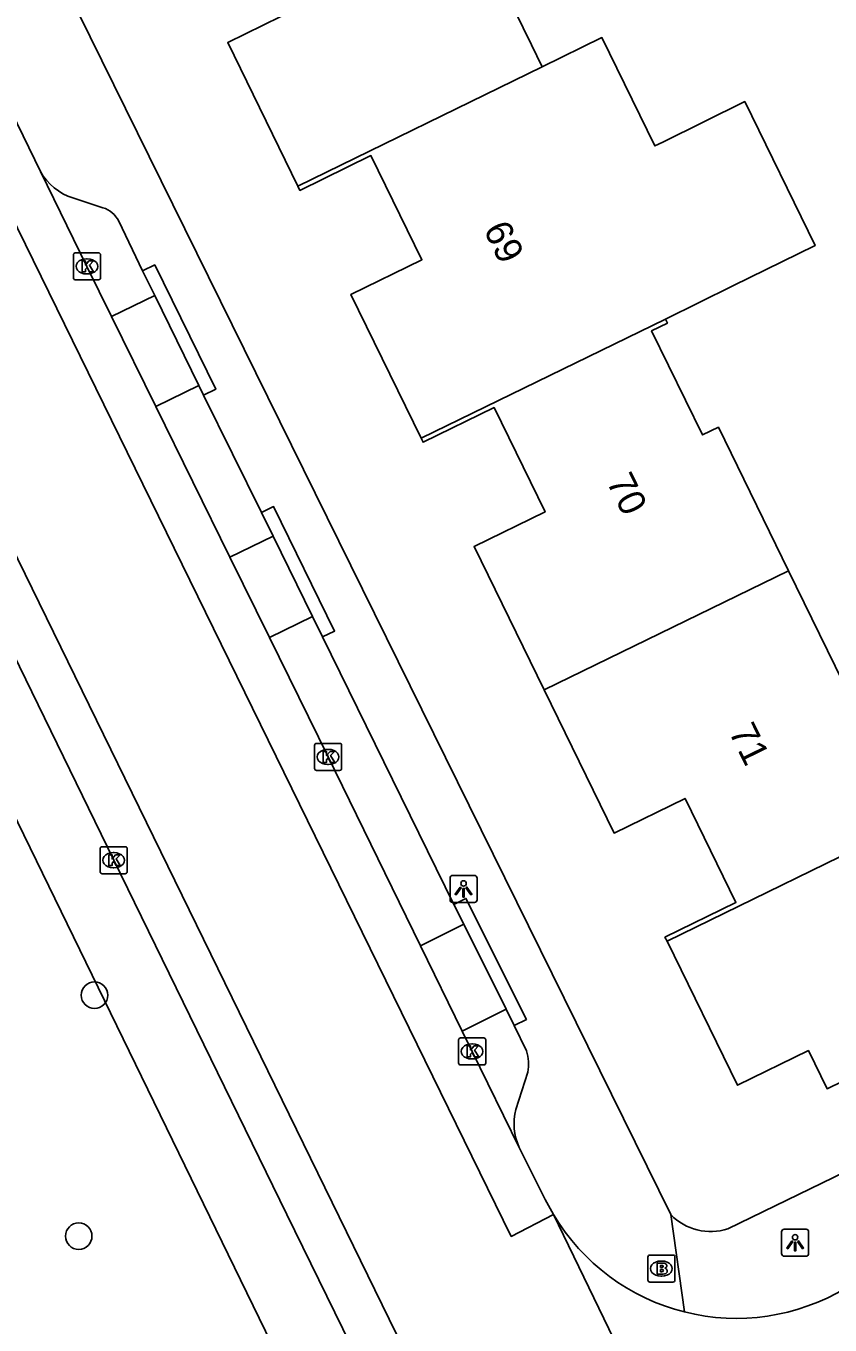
# Model space of a CAD drawing. Extents: x 160457 to 162082, y 388340 to 389736.
# Drawn here: x 161211.87 to 161241.56, y 388995.92 to 389043.89 of the extents above; entities that cross this region are included whole.
import ezdxf

# ---------------------------------------------------------------- set-up
doc = ezdxf.new("R2010")
doc.units = 0
for name, color, linetype in [('IMGEO_Boom', 7, 'Continuous'), ('IMGEO_Brandkraan', 7, 'Continuous'), ('IMGEO_Groenvoorziening', 7, 'Continuous'), ('IMGEO_Kolk', 7, 'Continuous'), ('IMGEO_Lichtpunt', 7, 'Continuous'), ('IMGEO_Pand', 7, 'Continuous'), ('IMGEO_Pand_nummerreeks', 7, 'Continuous'), ('IMGEO_Parkeervlak_open', 7, 'Continuous'), ('IMGEO_Rijbaan_lokaal_gesloten', 7, 'Continuous'), ('IMGEO_Rijbaan_lokaal_open', 7, 'Continuous'), ('IMGEO_Voetpad_open', 7, 'Continuous')]:
    doc.layers.add(name, color=color, linetype=linetype)

msp = doc.modelspace()

# ---------------------------------------------------------------- linework, layer by layer
at = {"layer": 'IMGEO_Boom'}
for centre in [(161214.398, 389008.102), (161213.816, 388999.206)]:
    msp.add_circle(centre, 0.489, dxfattribs=at)
at = {"layer": 'IMGEO_Brandkraan'}
for p, q in [((161234.83, 388997.581), (161234.83, 388998.433)), ((161234.905, 388998.507), (161235.757, 388998.507)), ((161235.318, 388998.287), (161235.343, 388998.287)), ((161235.831, 388998.433), (161235.831, 388997.581)), ((161235.757, 388997.507), (161234.905, 388997.507)), ((161235.341, 388997.727), (161235.316, 388997.727))]:
    msp.add_line(p, q, dxfattribs=at)
for points in [[(161234.83, 388997.581), (161234.83, 388998.433)], [(161234.905, 388998.507), (161235.757, 388998.507)], [(161235.831, 388998.433), (161235.831, 388997.581)], [(161235.178, 388998.207), (161235.178, 388997.807), (161235.391, 388997.807)], [(161235.409, 388998.207), (161235.178, 388998.207)], [(161235.357, 388998.126), (161235.303, 388998.126), (161235.303, 388998.05)], [(161235.303, 388998.05), (161235.356, 388998.05)], [(161235.365, 388997.974), (161235.303, 388997.974), (161235.303, 388997.893)], [(161235.303, 388997.893), (161235.365, 388997.893)], [(161235.757, 388997.507), (161234.905, 388997.507)]]:
    msp.add_lwpolyline(points, dxfattribs=at)
for centre, radius, start, end in [((161234.907, 388998.431), 0.0765, 91.552, 178.448), ((161234.907, 388998.431), 0.0765, 91.552, 178.448), ((161235.755, 388998.431), 0.0765, 1.552, 88.448), ((161235.755, 388998.431), 0.0765, 1.552, 88.448), ((161235.358, 388998.088), 0.0379, 267.8285, 90.9355), ((161235.366, 388997.933), 0.0404, 269.8759, 90.5077), ((161235.397, 388998.058), 0.251, 268.6676, 293.5347), ((161235.413, 388998.062), 0.145, 59.4692, 91.5367), ((161235.438, 388998.109), 0.0922, 285.5137, 58.1501), ((161235.443, 388997.917), 0.105, 301.3115, 78.989), ((161234.907, 388997.583), 0.0765, 181.552, 268.448), ((161234.907, 388997.583), 0.0765, 181.552, 268.448), ((161235.755, 388997.583), 0.0765, 271.552, 358.448), ((161235.755, 388997.583), 0.0765, 271.552, 358.448)]:
    msp.add_arc(centre, radius, start, end, dxfattribs=at)
for centre, major_axis, ratio, start_param, end_param in [((161235.317, 388998.007), (-0.387, 0.002), 0.722429, 4.712389, 7.853982), ((161235.342, 388998.007), (-0.39, 0.002), 0.717154, 1.570796, 4.712389)]:
    msp.add_ellipse(centre, major_axis=major_axis, ratio=ratio, start_param=start_param, end_param=end_param, dxfattribs=at)
at = {"layer": 'IMGEO_Groenvoorziening'}
msp.add_lwpolyline([(161169.682, 389082.224), (161176.809, 389085.842), (161261.619, 388911.68)], dxfattribs=at)
at = {"layer": 'IMGEO_Kolk'}
for p, q in [((161213.619, 389034.585), (161213.619, 389035.437)), ((161213.694, 389035.511), (161214.546, 389035.511)), ((161214.107, 389035.291), (161214.132, 389035.291)), ((161214.62, 389035.437), (161214.62, 389034.585)), ((161214.13, 389034.731), (161214.105, 389034.731)), ((161214.546, 389034.511), (161213.694, 389034.511)), ((161222.522, 389016.473), (161222.522, 389017.325)), ((161222.597, 389017.399), (161223.449, 389017.399)), ((161223.01, 389017.179), (161223.035, 389017.179)), ((161223.523, 389017.325), (161223.523, 389016.473)), ((161223.033, 389016.619), (161223.008, 389016.619)), ((161223.449, 389016.399), (161222.597, 389016.399)), ((161214.605, 389012.659), (161214.605, 389013.511)), ((161214.68, 389013.585), (161215.532, 389013.585)), ((161215.093, 389013.365), (161215.118, 389013.365)), ((161215.606, 389013.511), (161215.606, 389012.659)), ((161215.116, 389012.805), (161215.091, 389012.805)), ((161215.532, 389012.585), (161214.68, 389012.585)), ((161227.841, 389005.601), (161227.841, 389006.453)), ((161227.916, 389006.527), (161228.768, 389006.527)), ((161228.842, 389006.453), (161228.842, 389005.601)), ((161228.329, 389006.307), (161228.354, 389006.307)), ((161228.768, 389005.527), (161227.916, 389005.527)), ((161228.352, 389005.747), (161228.327, 389005.747))]:
    msp.add_line(p, q, dxfattribs=at)
for points in [[(161213.619, 389034.585), (161213.619, 389035.437)], [(161213.694, 389035.511), (161214.546, 389035.511)], [(161213.94, 389035.211), (161214.063, 389035.211), (161214.063, 389035.06), (161214.193, 389035.211), (161214.357, 389035.211), (161214.211, 389035.06), (161214.364, 389034.811), (161214.212, 389034.811), (161214.127, 389034.975), (161214.063, 389034.908), (161214.063, 389034.811), (161213.94, 389034.811), (161213.94, 389035.211)], [(161214.62, 389035.437), (161214.62, 389034.585)], [(161214.546, 389034.511), (161213.694, 389034.511)], [(161222.522, 389016.473), (161222.522, 389017.325)], [(161222.597, 389017.399), (161223.449, 389017.399)], [(161222.843, 389017.099), (161222.966, 389017.099), (161222.966, 389016.948), (161223.096, 389017.099), (161223.26, 389017.099), (161223.114, 389016.948), (161223.267, 389016.699), (161223.115, 389016.699), (161223.03, 389016.863), (161222.966, 389016.796), (161222.966, 389016.699), (161222.843, 389016.699), (161222.843, 389017.099)], [(161223.523, 389017.325), (161223.523, 389016.473)], [(161223.449, 389016.399), (161222.597, 389016.399)], [(161214.605, 389012.659), (161214.605, 389013.511)], [(161214.68, 389013.585), (161215.532, 389013.585)], [(161214.926, 389013.285), (161215.049, 389013.285), (161215.049, 389013.134), (161215.179, 389013.285), (161215.343, 389013.285), (161215.197, 389013.134), (161215.35, 389012.885), (161215.198, 389012.885), (161215.113, 389013.049), (161215.049, 389012.982), (161215.049, 389012.885), (161214.926, 389012.885), (161214.926, 389013.285)], [(161215.606, 389013.511), (161215.606, 389012.659)], [(161215.532, 389012.585), (161214.68, 389012.585)], [(161227.841, 389005.601), (161227.841, 389006.453)], [(161227.916, 389006.527), (161228.768, 389006.527)], [(161228.842, 389006.453), (161228.842, 389005.601)], [(161228.162, 389006.227), (161228.285, 389006.227), (161228.285, 389006.076), (161228.415, 389006.227), (161228.579, 389006.227), (161228.433, 389006.076), (161228.586, 389005.827), (161228.434, 389005.827), (161228.349, 389005.991), (161228.285, 389005.924), (161228.285, 389005.827), (161228.162, 389005.827), (161228.162, 389006.227)], [(161228.768, 389005.527), (161227.916, 389005.527)]]:
    msp.add_lwpolyline(points, dxfattribs=at)
for centre, start, end in [((161213.696, 389035.435), 91.552, 178.448), ((161213.696, 389035.435), 91.552, 178.448), ((161214.544, 389035.435), 1.552, 88.448), ((161214.544, 389035.435), 1.552, 88.448), ((161213.696, 389034.587), 181.552, 268.448), ((161213.696, 389034.587), 181.552, 268.448), ((161214.544, 389034.587), 271.552, 358.448), ((161214.544, 389034.587), 271.552, 358.448), ((161222.599, 389017.323), 91.552, 178.448), ((161222.599, 389017.323), 91.552, 178.448), ((161223.447, 389017.323), 1.552, 88.448), ((161223.447, 389017.323), 1.552, 88.448), ((161222.599, 389016.475), 181.552, 268.448), ((161222.599, 389016.475), 181.552, 268.448), ((161223.447, 389016.475), 271.552, 358.448), ((161223.447, 389016.475), 271.552, 358.448), ((161214.682, 389013.509), 91.552, 178.448), ((161214.682, 389013.509), 91.552, 178.448), ((161215.53, 389013.509), 1.552, 88.448), ((161215.53, 389013.509), 1.552, 88.448), ((161214.682, 389012.661), 181.552, 268.448), ((161214.682, 389012.661), 181.552, 268.448), ((161215.53, 389012.661), 271.552, 358.448), ((161215.53, 389012.661), 271.552, 358.448), ((161227.918, 389006.451), 91.552, 178.448), ((161227.918, 389006.451), 91.552, 178.448), ((161228.766, 389006.451), 1.552, 88.448), ((161228.766, 389006.451), 1.552, 88.448), ((161227.918, 389005.603), 181.552, 268.448), ((161227.918, 389005.603), 181.552, 268.448), ((161228.766, 389005.603), 271.552, 358.448), ((161228.766, 389005.603), 271.552, 358.448)]:
    msp.add_arc(centre, 0.0765, start, end, dxfattribs=at)
for centre, major_axis, ratio, start_param, end_param in [((161214.106, 389035.011), (-0.387, 0.002), 0.722429, 4.712389, 7.853982), ((161214.131, 389035.011), (-0.39, 0.002), 0.717154, 1.570796, 4.712389), ((161223.009, 389016.899), (-0.387, 0.002), 0.722429, 4.712389, 7.853982), ((161223.034, 389016.899), (-0.39, 0.002), 0.717154, 1.570796, 4.712389), ((161215.092, 389013.085), (-0.387, 0.002), 0.722429, 4.712389, 7.853982), ((161215.117, 389013.085), (-0.39, 0.002), 0.717154, 1.570796, 4.712389), ((161228.328, 389006.027), (-0.387, 0.002), 0.722429, 4.712389, 7.853982), ((161228.353, 389006.027), (-0.39, 0.002), 0.717154, 1.570796, 4.712389)]:
    msp.add_ellipse(centre, major_axis=major_axis, ratio=ratio, start_param=start_param, end_param=end_param, dxfattribs=at)
at = {"layer": 'IMGEO_Lichtpunt'}
for p, q in [((161227.526, 389012.429), (161227.526, 389011.622)), ((161227.526, 389012.429), (161227.526, 389011.622)), ((161228.428, 389012.524), (161227.62, 389012.524)), ((161228.428, 389012.524), (161227.62, 389012.524)), ((161228.522, 389011.622), (161228.522, 389012.429)), ((161228.522, 389011.622), (161228.522, 389012.429)), ((161227.62, 389011.528), (161228.428, 389011.528)), ((161227.62, 389011.528), (161228.428, 389011.528)), ((161239.77, 388999.366), (161239.77, 388998.559)), ((161239.77, 388999.366), (161239.77, 388998.559)), ((161240.672, 388999.461), (161239.864, 388999.461)), ((161240.672, 388999.461), (161239.864, 388999.461)), ((161240.766, 388998.559), (161240.766, 388999.366)), ((161240.766, 388998.559), (161240.766, 388999.366)), ((161239.864, 388998.465), (161240.672, 388998.465)), ((161239.864, 388998.465), (161240.672, 388998.465))]:
    msp.add_line(p, q, dxfattribs=at)
for points in [[(161227.9, 389012.093), (161227.939, 389012.065), (161227.751, 389011.803), (161227.713, 389011.83), (161227.9, 389012.093)], [(161228.002, 389012.045), (161228.049, 389012.045), (161228.049, 389011.723), (161228.002, 389011.723), (161228.002, 389012.045)], [(161228.112, 389012.065), (161228.15, 389012.092), (161228.337, 389011.83), (161228.298, 389011.802), (161228.112, 389012.065)], [(161240.144, 388999.03), (161240.183, 388999.002), (161239.995, 388998.74), (161239.957, 388998.767), (161240.144, 388999.03)], [(161240.246, 388998.982), (161240.293, 388998.982), (161240.293, 388998.66), (161240.246, 388998.66), (161240.246, 388998.982)], [(161240.356, 388999.002), (161240.394, 388999.029), (161240.581, 388998.767), (161240.542, 388998.739), (161240.356, 388999.002)]]:
    msp.add_lwpolyline(points, dxfattribs=at)
for centre in [(161228.025, 389012.227), (161240.269, 388999.164)]:
    msp.add_circle(centre, 0.0994, dxfattribs=at)
for centre, start, end in [((161227.62, 389012.429), 90, 180), ((161227.62, 389012.429), 90, 180), ((161228.428, 389012.429), 0, 90), ((161228.428, 389012.429), 0, 90), ((161227.62, 389011.622), 180, 270), ((161227.62, 389011.622), 180, 270), ((161228.428, 389011.622), 270, 0), ((161228.428, 389011.622), 270, 360), ((161239.864, 388999.366), 90, 180), ((161239.864, 388999.366), 90, 180), ((161240.672, 388999.366), 0, 90), ((161240.672, 388999.366), 0, 90), ((161239.864, 388998.559), 180, 270), ((161239.864, 388998.559), 180, 270), ((161240.672, 388998.559), 270, 0), ((161240.672, 388998.559), 270, 360)]:
    msp.add_arc(centre, 0.0946, start, end, dxfattribs=at)
at = {"layer": 'IMGEO_Pand'}
for points in [[(161221.91, 389037.971), (161219.317, 389043.277), (161221.93, 389044.554), (161221.239, 389045.963), (161222.526, 389046.595), (161224.83, 389047.725), (161226.899, 389048.74), (161227.356, 389047.809), (161228.531, 389048.385), (161229.726, 389045.95), (161229.286, 389045.734), (161230.529, 389043.192), (161230.927, 389042.378)], [(161230.927, 389042.378), (161233.136, 389043.458), (161235.09, 389039.461), (161235.378, 389039.603), (161238.406, 389041.096), (161241.005, 389035.779), (161237.974, 389034.292), (161235.48, 389033.068)], [(161221.91, 389037.971), (161230.927, 389042.378)], [(161226.457, 389028.669), (161223.864, 389033.975), (161226.486, 389035.257), (161224.607, 389039.099), (161221.985, 389037.818), (161221.91, 389037.971)], [(161235.48, 389033.068), (161226.457, 389028.669)], [(161235.48, 389033.068), (161235.555, 389032.915), (161234.971, 389032.629), (161236.851, 389028.787), (161237.434, 389029.072), (161240.025, 389023.775)], [(161231, 389019.376), (161228.415, 389024.664), (161231.037, 389025.946), (161229.154, 389029.797), (161226.532, 389028.516), (161226.457, 389028.669)], [(161240.025, 389023.775), (161231, 389019.376)], [(161240.025, 389023.775), (161242.611, 389018.487), (161242.027, 389018.202), (161243.902, 389014.369), (161244.486, 389014.654), (161244.561, 389014.501)], [(161235.538, 389010.091), (161235.463, 389010.244), (161238.085, 389011.526), (161236.207, 389015.369), (161233.585, 389014.087), (161231, 389019.376)], [(161235.538, 389010.091), (161244.561, 389014.501)], [(161244.561, 389014.501), (161244.963, 389013.679), (161247.16, 389009.187), (161246.576, 389008.901), (161247.265, 389007.491), (161241.447, 389004.648), (161240.758, 389006.058), (161238.136, 389004.776), (161235.538, 389010.091)]]:
    msp.add_lwpolyline(points, dxfattribs=at)
at = {"layer": 'IMGEO_Parkeervlak_open'}
for points in [[(161216.62, 389033.939), (161215.03, 389033.157)], [(161216.665, 389029.832), (161218.254, 389030.613)], [(161220.991, 389025.051), (161219.399, 389024.269)], [(161220.857, 389021.303), (161222.447, 389022.084)], [(161228.032, 389010.719), (161226.436, 389009.921)], [(161227.973, 389006.778), (161229.597, 389007.589)]]:
    msp.add_lwpolyline(points, dxfattribs=at)
at = {"layer": 'IMGEO_Rijbaan_lokaal_gesloten'}
for points in [[(161267.467, 388909.788), (161175.431, 389098.144)], [(161176.223, 389092.673), (161178.058, 389088.894), (161180.499, 389083.878), (161187.048, 389070.448), (161195.466, 389053.348), (161206.501, 389030.746), (161215.107, 389013.085), (161221.505, 389000), (161223.863, 388995.178), (161227.484, 388987.759), (161233.342, 388975.802), (161243.902, 388954.184), (161252.438, 388936.774), (161261.81, 388917.456), (161265.936, 388909.029)], [(161211.332, 389040.719), (161212.404, 389038.519)], [(161231.35, 389000), (161229.787, 388999.197), (161209.807, 389039.968)], [(161212.404, 389038.519), (161214.119, 389035.011), (161215.03, 389033.157)], [(161215.03, 389033.157), (161216.665, 389029.832)], [(161216.665, 389029.832), (161219.399, 389024.269)], [(161219.399, 389024.269), (161220.857, 389021.303)], [(161220.857, 389021.303), (161223.022, 389016.899), (161226.436, 389009.921)], [(161226.436, 389009.921), (161227.973, 389006.778)], [(161227.973, 389006.778), (161228.341, 389006.026), (161230.079, 389002.478)], [(161230.079, 389002.478), (161231.044, 389000.562), (161231.35, 389000)], [(161231.35, 389000), (161239.729, 388982.689)]]:
    msp.add_lwpolyline(points, dxfattribs=at)
at = {"layer": 'IMGEO_Rijbaan_lokaal_open'}
for centre, radius, start, end in [((161238.097, 389004.028), 7.858, 210.8417, 255.9131), ((161238.099, 389004.037), 7.867, 255.9082, 300.9305)]:
    msp.add_arc(centre, radius, start, end, dxfattribs=at)
at = {"layer": 'IMGEO_Voetpad_open'}
for points in [[(161213.797, 389044.38), (161235.675, 389000)], [(161213.602, 389037.543), (161214.709, 389037.178)], [(161215.294, 389036.675), (161216.175, 389034.845)], [(161216.175, 389034.845), (161216.623, 389035.065), (161218.877, 389030.477), (161218.429, 389030.257)], [(161216.62, 389033.939), (161216.175, 389034.845)], [(161218.254, 389030.613), (161216.62, 389033.939)], [(161218.429, 389030.257), (161218.254, 389030.613)], [(161218.429, 389030.257), (161220.564, 389025.921)], [(161299.882, 389029.892), (161257.995, 389009.355), (161246.472, 389003.691), (161237.788, 388999.475)], [(161220.564, 389025.921), (161221.012, 389026.141), (161223.266, 389021.548), (161222.818, 389021.328)], [(161220.991, 389025.051), (161220.564, 389025.921)], [(161222.447, 389022.084), (161220.991, 389025.051)], [(161222.818, 389021.328), (161222.447, 389022.084)], [(161222.818, 389021.328), (161227.666, 389011.45)], [(161227.666, 389011.45), (161228.113, 389011.673), (161230.345, 389007.21), (161229.898, 389006.987)], [(161228.032, 389010.719), (161227.666, 389011.45)], [(161229.597, 389007.589), (161228.032, 389010.719)], [(161229.898, 389006.987), (161229.597, 389007.589)], [(161229.898, 389006.987), (161230.344, 389006.046)], [(161230.401, 389005.266), (161229.953, 389003.886)], [(161235.675, 389000), (161236.184, 388996.407)]]:
    msp.add_lwpolyline(points, dxfattribs=at)
for centre, radius, start, end in [((161214.176, 389039.471), 2.012, 208.2427, 253.4185), ((161214.449, 389036.284), 0.931, 24.8314, 73.7888), ((161228.951, 389005.552), 1.478, 348.8425, 19.5166), ((161232.056, 389003.365), 2.167, 166.0773, 204.1501), ((161237.151, 389001.424), 2.051, 223.9891, 288.1043)]:
    msp.add_arc(centre, radius, start, end, dxfattribs=at)

# ---------------------------------------------------------------- texts
at = {"layer": 'IMGEO_Pand_nummerreeks'}
for s, rotation, p in [('69', 296.0636, (161228.746, 389036.373)), ('70', 296.057, (161233.291, 389027.072)), ('71', 296.0439, (161237.805, 389017.838))]:
    msp.add_text(s, height=1, rotation=rotation, dxfattribs=at).set_placement(p)

doc.saveas('drawing.dxf')
